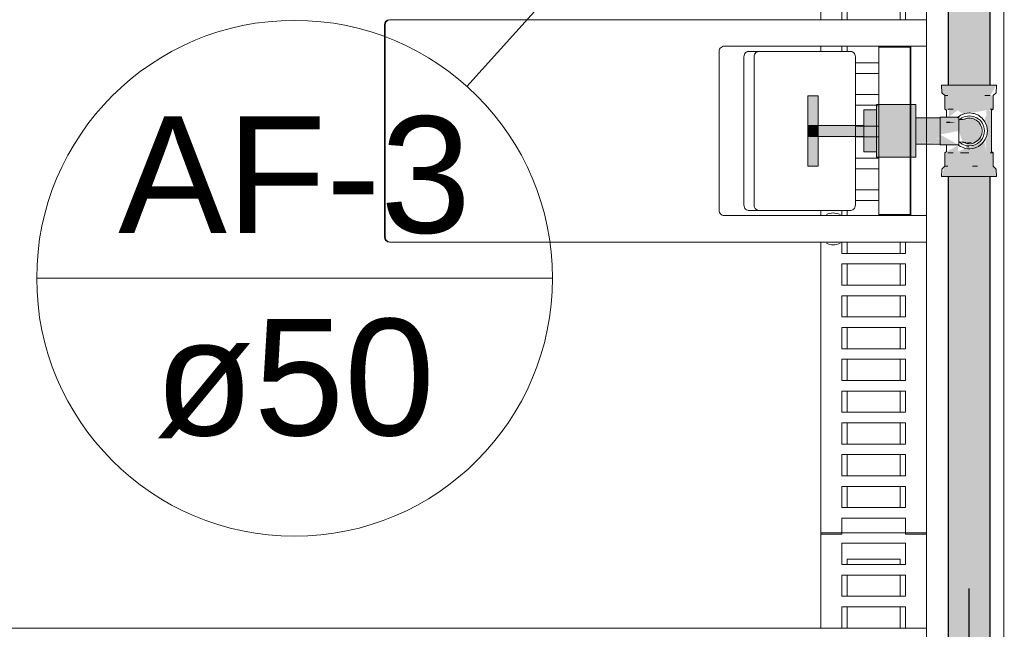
# Model space of a CAD drawing. Header units: millimetres. Extents: x 567 to 934, y -1 to 364.
# Tile 1029 of 1056: x 755.56 to 757.42, y 236.05 to 237.2. Entities that reach past the tile are written whole.
import ezdxf

# ---------------------------------------------------------------- set-up
doc = ezdxf.new("R2010")
doc.units = ezdxf.units.MM
doc.header["$MEASUREMENT"] = 0
doc.linetypes.add('HIDDEN2', pattern=[0.47625, 0.3175, -0.15875])
doc.linetypes.add('NULL', pattern=[0])
for name, color, linetype, lineweight in [('AF-Condutos', 140, 'Continuous', 25), ('AF-Conexões', 152, 'Continuous', 18), ('AF-Indicação coluna', 5, 'Continuous', 13), ('AF-Peça de utilização', 152, 'Continuous', 18), ('AF-Registro', 253, 'Continuous', 18), ('AF-Sentido conduto', 140, 'Continuous', 30), ('DI-Detalhes', 1, 'HIDDEN2', 9)]:
    doc.layers.add(name, color=color, linetype=linetype, lineweight=lineweight)
doc.layers.add('ARQ FINA', color=8, linetype='Continuous')
doc.styles.add('Arial', font='arial.ttf')

msp = doc.modelspace()

# ---------------------------------------------------------------- hatches: boundary and pattern name
at = {"layer": 'AF-Condutos', "linetype": 'Continuous'}
for points in [[(757.3964, 237.6319), (757.3173, 237.6319), (757.3173, 237.0764), (757.3964, 237.0764)], [(757.3173, 235.1457), (757.3242, 235.1457), (757.324, 236.904), (757.3173, 236.904)], [(757.3173, 236.904), (757.3173, 235.1457), (757.3173, 235.1457)], [(757.3242, 235.1457), (757.3366, 235.1457), (757.3364, 236.904), (757.324, 236.904)], [(757.3366, 235.1457), (757.3524, 235.1457), (757.3522, 236.904), (757.3364, 236.904)], [(757.383, 236.904), (757.3522, 236.904), (757.3524, 235.1457), (757.3831, 235.1457)], [(757.3928, 236.904), (757.383, 236.904), (757.3831, 235.1457), (757.3929, 235.1457)], [(757.3963, 236.904), (757.3928, 236.904), (757.3929, 235.1457), (757.3964, 235.1457)], [(757.3964, 235.1457), (757.3964, 236.904), (757.3963, 236.904)]]:
    msp.add_hatch(color=151, dxfattribs=at).paths.add_polyline_path(points)
at = {"layer": 'AF-Conexões', "linetype": 'Continuous'}
for points in [[(757.3044, 237.0764), (757.3052, 237.0624), (757.3107, 237.0568), (757.3107, 237.0314), (757.3189, 237.0292), (757.3181, 237.0164), (757.3351, 237.0292), (757.3453, 237.0218), (757.389, 237.0292), (757.3939, 236.9512), (757.3962, 236.9902), (757.3939, 237.0292), (757.4021, 237.0314), (757.4021, 237.0568), (757.3966, 237.0568), (757.4084, 237.0764)], [(757.4084, 236.904), (757.4076, 236.918), (757.4021, 236.9236), (757.4021, 236.949), (757.399, 236.949), (757.3991, 236.9902), (757.3966, 237.0275), (757.3939, 237.0292), (757.3962, 236.9902), (757.3939, 236.9512), (757.3909, 236.9891), (757.389, 236.9512), (757.3854, 236.9706), (757.3351, 236.9512), (757.3368, 236.9633), (757.3107, 236.949), (757.3107, 236.9236), (757.3044, 236.904)], [(757.3964, 237.0292), (757.3991, 236.9902), (757.399, 237.0292)], [(757.3907, 236.9931), (757.3894, 237.0204), (757.3856, 237.0108)], [(757.3905, 236.9828), (757.3874, 236.9754), (757.389, 236.9512)]]:
    msp.add_hatch(color=161, dxfattribs=at).paths.add_polyline_path(points)
at = {"layer": 'AF-Peça de utilização', "linetype": 'Continuous'}
for points in [[(757.3374, 237.0164), (757.3017, 237.0155), (757.3017, 236.9834), (757.3374, 236.9902)], [(757.3447, 236.9686), (757.3564, 236.9619), (757.3797, 236.9734), (757.3782, 237.0018), (757.3647, 237.0131), (757.338, 237.0109), (757.3374, 236.9902), (757.3478, 236.9902), (757.3541, 236.9839), (757.3564, 236.9902), (757.3374, 236.9902)], [(757.3751, 237.0112), (757.3571, 237.0186), (757.3497, 237.0177)], [(757.3017, 236.964), (757.3348, 236.9649), (757.3017, 236.9834)]]:
    msp.add_hatch(color=161, dxfattribs=at).paths.add_polyline_path(points)
at = {"layer": 'AF-Registro', "linetype": 'Continuous'}
for points in [[(757.0719, 237.0004), (757.0719, 237.0564), (757.0519, 237.0564), (757.0519, 237.0004)], [(757.1819, 237.03), (757.1579, 237.03), (757.1579, 237.0137), (757.1819, 236.9985)], [(757.2559, 237.04), (757.1819, 237.04), (757.1819, 237.0335), (757.2559, 237.0196)], [(757.1819, 237.0335), (757.1819, 237.0196), (757.2559, 237.0006), (757.2559, 237.0196)], [(757.1579, 236.9504), (757.1819, 236.9504), (757.1819, 236.9985), (757.1579, 237.0137)], [(757.2559, 236.9608), (757.2559, 237.0006), (757.1819, 237.0196), (757.1819, 236.9798)], [(757.2559, 237.0151), (757.2559, 236.9954), (757.3017, 236.9907), (757.3017, 237.0151)], [(757.3139, 237.0049), (757.3319, 237.0066), (757.3137, 237.0079)], [(757.0719, 236.9796), (757.0719, 237.0004), (757.0519, 237.0004), (757.0519, 236.9796)], [(757.0719, 236.9796), (757.1579, 236.9796), (757.1579, 237.0004), (757.0719, 237.0004)], [(757.2559, 236.9755), (757.3017, 236.9755), (757.3017, 236.9907), (757.2559, 236.9954)], [(757.0719, 236.9236), (757.0719, 236.9796), (757.0519, 236.9796), (757.0519, 236.9236)], [(757.2559, 236.9608), (757.1819, 236.9798), (757.1819, 236.9608), (757.2559, 236.9469)], [(757.3017, 236.9686), (757.3017, 236.9752), (757.2559, 236.9755), (757.2559, 236.9686)], [(757.3058, 236.9686), (757.2559, 236.9686), (757.3089, 236.9669)], [(757.2559, 236.9654), (757.3017, 236.9654), (757.2559, 236.9686)], [(757.1819, 236.9405), (757.2559, 236.9405), (757.2559, 236.9469), (757.1819, 236.9608)]]:
    msp.add_hatch(color=254, dxfattribs=at).paths.add_polyline_path(points)

# ---------------------------------------------------------------- linework, layer by layer
at = {"layer": 'AF-Condutos'}
for p, q in [((757.3173, 237.6319), (757.3173, 237.0764)), ((757.3964, 237.0764), (757.3964, 237.6319)), ((757.3173, 236.904), (757.3173, 235.1457)), ((757.3964, 235.1457), (757.3964, 236.904))]:
    msp.add_line(p, q, dxfattribs=at)
at = {"layer": 'AF-Conexões'}
for p, q in [((757.3062, 237.0764), (757.3044, 237.0764)), ((757.3044, 237.0764), (757.3052, 237.0624)), ((757.3052, 237.0624), (757.3107, 237.0568)), ((757.3113, 237.0764), (757.3062, 237.0764)), ((757.3173, 237.0764), (757.3113, 237.0764)), ((757.3196, 237.0764), (757.3173, 237.0764)), ((757.3304, 237.0764), (757.3196, 237.0764)), ((757.3429, 237.0764), (757.3304, 237.0764)), ((757.3564, 237.0764), (757.3429, 237.0764)), ((757.3698, 237.0764), (757.3564, 237.0764)), ((757.3824, 237.0764), (757.3698, 237.0764)), ((757.3931, 237.0764), (757.3824, 237.0764)), ((757.3964, 237.0764), (757.3931, 237.0764)), ((757.4014, 237.0764), (757.3964, 237.0764)), ((757.4066, 237.0764), (757.4014, 237.0764)), ((757.4021, 237.0568), (757.4076, 237.0624)), ((757.4084, 237.0764), (757.4066, 237.0764)), ((757.4076, 237.0624), (757.4084, 237.0764)), ((757.3107, 237.0568), (757.3107, 237.0314)), ((757.3162, 237.0568), (757.3107, 237.0568)), ((757.3107, 237.0568), (757.3134, 237.0568)), ((757.3134, 237.0568), (757.3162, 237.0568)), ((757.3964, 237.0568), (757.3862, 237.0568)), ((757.3862, 237.0568), (757.3914, 237.0568)), ((757.3914, 237.0568), (757.3964, 237.0568)), ((757.3966, 237.0568), (757.3964, 237.0568)), ((757.3964, 237.0568), (757.3966, 237.0568)), ((757.4021, 237.0314), (757.4021, 237.0568)), ((757.3107, 237.0314), (757.3137, 237.0292)), ((757.3137, 237.0292), (757.3137, 237.0164)), ((757.3214, 237.0314), (757.3162, 237.0314)), ((757.3162, 237.0314), (757.3266, 237.0314)), ((757.3266, 237.0314), (757.3214, 237.0314)), ((757.3966, 237.0314), (757.4021, 237.0314)), ((757.3993, 237.0314), (757.3966, 237.0314)), ((757.399, 237.0292), (757.4021, 237.0314)), ((757.3991, 236.9902), (757.399, 237.0292)), ((757.4021, 237.0314), (757.3993, 237.0314)), ((757.399, 236.9512), (757.3991, 236.9902)), ((757.3138, 236.9512), (757.3107, 236.949)), ((757.3107, 236.949), (757.3107, 236.9236)), ((757.3137, 236.964), (757.3138, 236.9512)), ((757.3162, 236.949), (757.3214, 236.949)), ((757.3173, 236.949), (757.3162, 236.949)), ((757.3266, 236.949), (757.3173, 236.949)), ((757.3214, 236.949), (757.3266, 236.949)), ((757.3405, 236.949), (757.3484, 236.949)), ((757.3564, 236.949), (757.3405, 236.949)), ((757.3484, 236.949), (757.3498, 236.949)), ((757.3498, 236.949), (757.3564, 236.949)), ((757.3564, 236.96), (757.3515, 236.9604)), ((757.3966, 236.949), (757.399, 236.949)), ((757.4021, 236.949), (757.3966, 236.949)), ((757.4021, 236.949), (757.399, 236.9512)), ((757.399, 236.949), (757.3993, 236.949)), ((757.3993, 236.949), (757.4021, 236.949)), ((757.4021, 236.9236), (757.4021, 236.949)), ((757.3052, 236.918), (757.3044, 236.904)), ((757.3107, 236.9236), (757.3052, 236.918)), ((757.3134, 236.9236), (757.3107, 236.9236)), ((757.3107, 236.9236), (757.3162, 236.9236)), ((757.3162, 236.9236), (757.3134, 236.9236)), ((757.363, 236.9236), (757.3722, 236.9236)), ((757.3664, 236.9236), (757.363, 236.9236)), ((757.3722, 236.9236), (757.3664, 236.9236)), ((757.4076, 236.918), (757.4021, 236.9236)), ((757.4084, 236.904), (757.4076, 236.918)), ((757.3044, 236.904), (757.3062, 236.904)), ((757.3062, 236.904), (757.3113, 236.904)), ((757.3113, 236.904), (757.3173, 236.904)), ((757.3173, 236.904), (757.3196, 236.904)), ((757.3196, 236.904), (757.3304, 236.904)), ((757.3304, 236.904), (757.3429, 236.904)), ((757.3429, 236.904), (757.3564, 236.904)), ((757.3564, 236.904), (757.3698, 236.904)), ((757.3698, 236.904), (757.3824, 236.904)), ((757.3824, 236.904), (757.3931, 236.904)), ((757.3931, 236.904), (757.3964, 236.904)), ((757.3964, 236.904), (757.4014, 236.904)), ((757.4014, 236.904), (757.4066, 236.904)), ((757.4066, 236.904), (757.4084, 236.904))]:
    msp.add_line(p, q, dxfattribs=at)
at = {"layer": 'AF-Indicação coluna'}
for p, q in [((756.4084, 237.0743), (756.6998, 237.3986)), ((755.5959, 236.712), (756.57, 236.712))]:
    msp.add_line(p, q, dxfattribs=at)
msp.add_circle((756.083, 236.712), 0.487, dxfattribs=at)
msp.add_circle((756.083, 236.712), 0.487, dxfattribs=at)
at = {"layer": 'AF-Peça de utilização'}
for p, q in [((757.3571, 237.0242), (757.3488, 237.0231)), ((757.3582, 237.0241), (757.3571, 237.0242)), ((757.3638, 237.0233), (757.3582, 237.0241)), ((757.3659, 237.0231), (757.3638, 237.0233)), ((757.3017, 237.0164), (757.3017, 237.0155)), ((757.3137, 237.0164), (757.3017, 237.0164)), ((757.3017, 237.0155), (757.3017, 237.0151)), ((757.3017, 237.0151), (757.3017, 237.0129)), ((757.3017, 237.0129), (757.3017, 237.0088)), ((757.3017, 237.0088), (757.3017, 237.0033)), ((757.3358, 237.0164), (757.3137, 237.0164)), ((757.3389, 237.0187), (757.3341, 237.0151)), ((757.3359, 237.0164), (757.3358, 237.0164)), ((757.3374, 237.0164), (757.3359, 237.0164)), ((757.3374, 237.0163), (757.3374, 237.0164)), ((757.3374, 237.0155), (757.3374, 237.0163)), ((757.3374, 237.0151), (757.3374, 237.0155)), ((757.3374, 237.0132), (757.3374, 237.0151)), ((757.3374, 237.0129), (757.3374, 237.0132)), ((757.3374, 237.0109), (757.3374, 237.0129)), ((757.3379, 237.011), (757.3374, 237.0109)), ((757.3374, 237.0107), (757.3374, 237.0109)), ((757.3374, 237.0109), (757.3374, 237.0108)), ((757.3374, 237.0108), (757.3374, 237.0107)), ((757.3374, 237.0088), (757.3374, 237.0107)), ((757.3374, 237.0107), (757.3374, 237.0099)), ((757.3374, 237.0099), (757.3374, 237.0077)), ((757.3374, 237.0033), (757.3374, 237.0088)), ((757.3374, 237.0077), (757.3374, 237.0044)), ((757.3429, 237.0148), (757.3379, 237.011)), ((757.3416, 237.0115), (757.3379, 237.011)), ((757.34, 237.0196), (757.3389, 237.0187)), ((757.3401, 237.0197), (757.34, 237.0196)), ((757.3459, 237.0221), (757.3401, 237.0197)), ((757.3449, 237.012), (757.3416, 237.0115)), ((757.3435, 237.0151), (757.3429, 237.0148)), ((757.3473, 237.0167), (757.3435, 237.0151)), ((757.3475, 237.0124), (757.3449, 237.012)), ((757.3483, 237.0231), (757.3459, 237.0221)), ((757.3497, 237.0177), (757.3473, 237.0167)), ((757.3528, 237.014), (757.3475, 237.0124)), ((757.3479, 237.0125), (757.3475, 237.0124)), ((757.3479, 237.0125), (757.3519, 237.0134)), ((757.3505, 237.0129), (757.3479, 237.0125)), ((757.3488, 237.0231), (757.3483, 237.0231)), ((757.3571, 237.0186), (757.3497, 237.0177)), ((757.3519, 237.0134), (757.3505, 237.0129)), ((757.3564, 237.0142), (757.3528, 237.014)), ((757.3588, 237.0143), (757.3564, 237.0142)), ((757.3644, 237.0177), (757.3571, 237.0186)), ((757.3647, 237.0131), (757.3588, 237.0143)), ((757.3713, 237.0148), (757.3644, 237.0177)), ((757.3701, 237.0105), (757.3647, 237.0131)), ((757.3741, 237.0197), (757.3659, 237.0231)), ((757.3747, 237.0067), (757.3701, 237.0105)), ((757.3727, 237.0137), (757.3713, 237.0148)), ((757.3737, 237.013), (757.3727, 237.0137)), ((757.3772, 237.0103), (757.3737, 237.013)), ((757.3765, 237.0178), (757.3741, 237.0197)), ((757.3782, 237.0018), (757.3747, 237.0067)), ((757.3811, 237.0143), (757.3765, 237.0178)), ((757.3797, 237.0071), (757.3772, 237.0103)), ((757.3817, 237.0044), (757.3797, 237.0071)), ((757.3865, 237.0072), (757.3811, 237.0143)), ((757.3899, 236.999), (757.3865, 237.0072)), ((757.3017, 237.0033), (757.3017, 236.997)), ((757.3017, 236.997), (757.3017, 236.9902)), ((757.3017, 236.9902), (757.3017, 236.9834)), ((757.3374, 237.0044), (757.3374, 237.0002)), ((757.3374, 236.997), (757.3374, 237.0033)), ((757.3374, 237.0002), (757.3374, 236.9954)), ((757.3374, 236.9902), (757.3374, 236.997)), ((757.3374, 236.9954), (757.3374, 236.9902)), ((757.3374, 236.9834), (757.3374, 236.9902)), ((757.3374, 236.9902), (757.3374, 236.985)), ((757.3804, 236.9962), (757.3782, 237.0018)), ((757.3812, 236.9902), (757.3804, 236.9962)), ((757.3804, 236.9843), (757.3812, 236.9902)), ((757.383, 237.0011), (757.3817, 237.0044)), ((757.3845, 236.9976), (757.383, 237.0011)), ((757.3855, 236.9902), (757.3845, 236.9976)), ((757.3845, 236.9829), (757.3855, 236.9902)), ((757.3911, 236.9902), (757.3899, 236.999)), ((757.3899, 236.9814), (757.3911, 236.9902)), ((757.3017, 236.9834), (757.3017, 236.9771)), ((757.3017, 236.9771), (757.3017, 236.9717)), ((757.3017, 236.9717), (757.3017, 236.9675)), ((757.3017, 236.9675), (757.3017, 236.9654)), ((757.3374, 236.985), (757.3374, 236.9802)), ((757.3374, 236.9771), (757.3374, 236.9834)), ((757.3374, 236.9802), (757.3374, 236.976)), ((757.3374, 236.9717), (757.3374, 236.9771)), ((757.3374, 236.976), (757.3374, 236.9727)), ((757.3374, 236.9727), (757.3374, 236.9706)), ((757.3374, 236.9698), (757.3374, 236.9717)), ((757.3374, 236.9706), (757.3374, 236.9698)), ((757.3374, 236.9696), (757.3374, 236.9698)), ((757.3374, 236.9698), (757.3374, 236.9696)), ((757.3374, 236.9696), (757.3374, 236.9695)), ((757.3374, 236.9695), (757.3374, 236.9695)), ((757.3374, 236.9679), (757.3374, 236.9695)), ((757.3374, 236.9695), (757.3375, 236.9695)), ((757.3374, 236.9675), (757.3374, 236.9679)), ((757.3374, 236.9672), (757.3374, 236.9675)), ((757.3375, 236.9695), (757.3378, 236.9695)), ((757.3378, 236.9695), (757.346, 236.9688)), ((757.3378, 236.9695), (757.3429, 236.9656)), ((757.3429, 236.969), (757.3489, 236.9676)), ((757.3505, 236.9681), (757.3429, 236.969)), ((757.346, 236.9688), (757.3505, 236.9681)), ((757.3489, 236.9676), (757.3505, 236.9672)), ((757.3564, 236.9676), (757.3515, 236.967)), ((757.3516, 236.967), (757.3545, 236.9676)), ((757.3545, 236.9676), (757.3548, 236.9676)), ((757.3548, 236.9676), (757.3564, 236.9678)), ((757.3564, 236.9678), (757.3606, 236.9681)), ((757.3606, 236.9681), (757.3564, 236.9676)), ((757.3646, 236.9673), (757.3701, 236.9699)), ((757.3701, 236.9699), (757.3747, 236.9738)), ((757.3737, 236.9675), (757.3766, 236.9697)), ((757.3747, 236.9738), (757.3782, 236.9787)), ((757.3766, 236.9697), (757.3772, 236.9701)), ((757.3772, 236.9701), (757.3797, 236.9734)), ((757.3782, 236.9787), (757.3804, 236.9843)), ((757.3797, 236.9734), (757.3817, 236.976)), ((757.3811, 236.9662), (757.3865, 236.9732)), ((757.3817, 236.976), (757.3845, 236.9829)), ((757.3865, 236.9732), (757.3899, 236.9814)), ((757.3017, 236.9654), (757.3017, 236.9649)), ((757.3017, 236.9649), (757.3017, 236.964)), ((757.3017, 236.964), (757.3073, 236.964)), ((757.3073, 236.964), (757.3137, 236.964)), ((757.3137, 236.964), (757.3358, 236.964)), ((757.3358, 236.9641), (757.3359, 236.964)), ((757.3358, 236.964), (757.3359, 236.964)), ((757.3359, 236.964), (757.3374, 236.964)), ((757.3359, 236.964), (757.3374, 236.9628)), ((757.3374, 236.9654), (757.3374, 236.9672)), ((757.3374, 236.9649), (757.3374, 236.9654)), ((757.3374, 236.9642), (757.3374, 236.9649)), ((757.3374, 236.964), (757.3374, 236.9642)), ((757.3374, 236.9628), (757.3389, 236.9617)), ((757.3389, 236.9617), (757.3401, 236.9608)), ((757.3401, 236.9608), (757.3483, 236.9574)), ((757.3429, 236.9656), (757.3435, 236.9654)), ((757.3435, 236.9654), (757.3497, 236.9628)), ((757.3483, 236.9574), (757.3488, 236.9573)), ((757.3488, 236.9573), (757.3542, 236.9566)), ((757.3497, 236.9628), (757.3564, 236.9619)), ((757.3505, 236.9672), (757.3515, 236.967)), ((757.3515, 236.967), (757.3516, 236.967)), ((757.3515, 236.967), (757.3528, 236.9664)), ((757.3528, 236.9664), (757.354, 236.9664)), ((757.354, 236.9664), (757.3564, 236.9662)), ((757.3542, 236.9566), (757.3571, 236.9562)), ((757.3564, 236.9662), (757.3588, 236.9661)), ((757.3564, 236.9619), (757.3571, 236.9618)), ((757.3571, 236.9618), (757.3616, 236.9624)), ((757.3571, 236.9562), (757.3582, 236.9564)), ((757.3582, 236.9564), (757.3638, 236.9571)), ((757.3588, 236.9661), (757.3646, 236.9673)), ((757.3616, 236.9624), (757.3644, 236.9628)), ((757.3638, 236.9571), (757.3657, 236.9574)), ((757.3644, 236.9628), (757.3697, 236.965)), ((757.3657, 236.9574), (757.3659, 236.9574)), ((757.3659, 236.9574), (757.3715, 236.9597)), ((757.3697, 236.965), (757.371, 236.9655)), ((757.371, 236.9655), (757.3713, 236.9656)), ((757.3713, 236.9656), (757.3727, 236.9667)), ((757.3715, 236.9597), (757.3741, 236.9608)), ((757.3727, 236.9667), (757.3737, 236.9675)), ((757.3741, 236.9608), (757.3811, 236.9662)), ((757.3741, 236.9608), (757.3741, 236.9608))]:
    msp.add_line(p, q, dxfattribs=at)
at = {"layer": 'AF-Registro'}
for p, q in [((757.0519, 237.0564), (757.0519, 237.0004)), ((757.0719, 237.0564), (757.0519, 237.0564)), ((757.0719, 237.0004), (757.0719, 237.0564)), ((757.1579, 237.03), (757.1579, 237.0249)), ((757.1819, 237.03), (757.1579, 237.03)), ((757.1579, 237.0249), (757.1579, 237.0137)), ((757.1819, 237.04), (757.1819, 237.0335)), ((757.2559, 237.04), (757.1819, 237.04)), ((757.1819, 237.0335), (757.1819, 237.03)), ((757.1819, 237.03), (757.1819, 237.0196)), ((757.1819, 237.0249), (757.1819, 237.03)), ((757.1819, 237.0137), (757.1819, 237.0249)), ((757.2559, 237.0335), (757.2559, 237.04)), ((757.2559, 237.0196), (757.2559, 237.0335)), ((757.1579, 237.0137), (757.1579, 237.0004)), ((757.1819, 237.0196), (757.1819, 237.0006)), ((757.1819, 236.9985), (757.1819, 237.0137)), ((757.2559, 237.0151), (757.2559, 237.0196)), ((757.2559, 237.0006), (757.2559, 237.0151)), ((757.2559, 237.0151), (757.2559, 237.0119)), ((757.3017, 237.0151), (757.2559, 237.0151)), ((757.2559, 237.0119), (757.2559, 237.0049)), ((757.2559, 237.0049), (757.2559, 236.9954)), ((757.3394, 237.0196), (757.3389, 237.0187)), ((757.34, 237.0196), (757.3394, 237.0196)), ((757.34, 237.0196), (757.34, 237.0196)), ((757.0519, 237.0004), (757.0519, 236.9796)), ((757.0719, 237.0004), (757.0519, 237.0004)), ((757.0519, 237.0004), (757.0719, 237.0004)), ((757.0719, 236.9796), (757.0719, 237.0004)), ((757.1579, 237.0004), (757.0719, 237.0004)), ((757.1579, 236.9796), (757.1579, 237.0004)), ((757.1579, 237.0004), (757.1579, 236.9985)), ((757.1579, 236.9985), (757.1579, 236.9819)), ((757.1819, 237.0006), (757.1819, 236.9798)), ((757.1819, 236.9819), (757.1819, 236.9985)), ((757.2559, 236.9798), (757.2559, 237.0006)), ((757.2559, 236.9954), (757.2559, 236.985)), ((757.0519, 236.9796), (757.0719, 236.9796)), ((757.0519, 236.9796), (757.0519, 236.9236)), ((757.0719, 236.9796), (757.0519, 236.9796)), ((757.0719, 236.9236), (757.0719, 236.9796)), ((757.0719, 236.9796), (757.1579, 236.9796)), ((757.1579, 236.9819), (757.1579, 236.9796)), ((757.1579, 236.9796), (757.1579, 236.9667)), ((757.1819, 236.9796), (757.1819, 236.9819)), ((757.1819, 236.9798), (757.1819, 236.9608)), ((757.1819, 236.9667), (757.1819, 236.9796)), ((757.2559, 236.985), (757.2559, 236.9755)), ((757.2559, 236.9654), (757.2559, 236.9798)), ((757.2559, 236.9755), (757.2559, 236.9751)), ((757.2559, 236.9751), (757.2559, 236.9686)), ((757.2559, 236.9686), (757.2559, 236.9654)), ((757.1579, 236.9667), (757.1579, 236.9556)), ((757.1579, 236.9556), (757.1579, 236.9504)), ((757.1579, 236.9504), (757.1819, 236.9504)), ((757.1819, 236.9556), (757.1819, 236.9667)), ((757.1819, 236.9608), (757.1819, 236.9504)), ((757.1819, 236.9504), (757.1819, 236.9556)), ((757.1819, 236.9504), (757.1819, 236.9469)), ((757.2559, 236.9608), (757.2559, 236.9654)), ((757.2559, 236.9654), (757.3017, 236.9654)), ((757.2559, 236.9469), (757.2559, 236.9608)), ((757.3389, 236.9617), (757.3394, 236.9608)), ((757.3394, 236.9608), (757.34, 236.9608)), ((757.1819, 236.9469), (757.1819, 236.9405)), ((757.1819, 236.9405), (757.2559, 236.9405)), ((757.2559, 236.9405), (757.2559, 236.9469)), ((757.0519, 236.9236), (757.0719, 236.9236))]:
    msp.add_line(p, q, dxfattribs=at)
at = {"layer": 'AF-Sentido conduto'}
msp.add_lwpolyline([(757.3564, 236.1259), (757.3564, 235.9259)], dxfattribs=at)
at = {"layer": 'ARQ FINA', "lineweight": 5}
for p, q in [((757.0764, 237.2002), (757.0764, 237.9289)), ((757.0764, 237.9289), (757.0764, 237.2002)), ((757.2764, 237.9289), (757.2764, 237.2002)), ((757.1164, 237.2002), (757.1164, 237.2189)), ((757.1265, 237.2189), (757.1265, 237.2002)), ((757.2265, 237.2002), (757.2265, 237.2189)), ((757.2364, 237.2189), (757.2364, 237.2002)), ((756.2637, 237.2002), (756.2625, 237.2002)), ((756.2639, 237.2002), (756.2638, 237.2002)), ((756.2639, 237.2002), (757.2542, 237.2002)), ((757.2764, 237.2002), (757.2542, 237.2002)), ((757.2764, 237.1502), (757.2764, 237.2002)), ((756.2525, 236.7902), (756.2525, 237.1902)), ((756.2538, 236.7902), (756.2538, 237.1902)), ((756.254, 237.1902), (756.254, 236.7902)), ((756.8844, 236.8402), (756.8844, 237.1402)), ((756.8944, 237.1502), (757.2542, 237.1502)), ((756.9595, 237.1402), (756.9401, 237.1402)), ((757.1331, 237.1402), (756.9595, 237.1402)), ((757.0764, 237.1402), (757.0764, 237.1502)), ((757.0764, 237.1502), (757.0764, 237.1402)), ((757.1164, 237.1402), (757.1164, 237.1502)), ((757.1265, 237.1502), (757.1265, 237.1402)), ((757.1864, 237.1502), (757.1864, 237.1482)), ((757.1864, 237.1482), (757.2454, 237.1482)), ((757.1864, 237.1482), (757.1864, 236.8322)), ((757.2454, 237.1482), (757.2454, 236.8322)), ((757.2464, 237.1502), (757.2464, 236.8302)), ((757.2542, 237.1502), (757.2764, 237.1502)), ((757.2764, 237.1502), (757.2764, 236.8302)), ((756.9314, 236.8502), (756.9314, 237.1302)), ((756.9508, 237.1302), (756.9508, 236.8502)), ((757.1419, 236.8502), (757.1419, 237.1302)), ((757.1864, 237.1189), (757.1419, 237.1189)), ((757.1419, 237.0989), (757.1864, 237.0989)), ((757.1864, 237.0589), (757.1419, 237.0589)), ((757.1419, 237.0389), (757.1864, 237.0389)), ((757.1864, 236.9989), (757.1419, 236.9989)), ((757.1419, 236.9789), (757.1864, 236.9789)), ((757.1864, 236.9389), (757.1419, 236.9389)), ((757.1419, 236.9189), (757.1864, 236.9189)), ((757.1864, 236.8789), (757.1419, 236.8789)), ((757.1419, 236.8589), (757.1864, 236.8589)), ((756.9401, 236.8402), (756.9595, 236.8402)), ((756.9595, 236.8402), (757.1331, 236.8402)), ((757.0764, 236.8302), (757.0764, 236.8402)), ((757.0764, 236.8402), (757.0764, 236.8302)), ((757.1164, 236.8302), (757.1164, 236.8402)), ((757.1265, 236.8402), (757.1265, 236.8302)), ((757.2542, 236.8302), (756.8944, 236.8302)), ((757.1864, 236.8322), (757.1864, 236.8302)), ((757.2454, 236.8322), (757.1864, 236.8322)), ((757.2764, 236.8302), (757.2542, 236.8302)), ((757.2764, 236.7802), (757.2764, 236.8302)), ((756.2625, 236.7802), (756.2637, 236.7802)), ((756.2638, 236.7802), (756.2639, 236.7802)), ((757.2542, 236.7802), (756.2639, 236.7802)), ((757.0764, 236.0515), (757.0764, 236.7802)), ((757.0764, 236.7802), (757.0764, 236.2289)), ((757.1164, 236.7589), (757.1164, 236.7802)), ((757.1265, 236.7802), (757.1265, 236.7589)), ((757.2265, 236.7589), (757.2265, 236.7802)), ((757.2364, 236.7802), (757.2364, 236.7589)), ((757.2542, 236.7802), (757.2764, 236.7802)), ((757.2764, 236.7802), (757.2764, 236.0515)), ((757.2364, 236.7589), (757.1164, 236.7589)), ((757.1164, 236.6989), (757.1164, 236.7389)), ((757.1164, 236.7389), (757.2364, 236.7389)), ((757.1265, 236.7389), (757.1265, 236.6989)), ((757.2265, 236.6989), (757.2265, 236.7389)), ((757.2364, 236.7389), (757.2364, 236.6989)), ((757.2364, 236.6989), (757.1164, 236.6989)), ((757.1164, 236.6389), (757.1164, 236.6789)), ((757.1164, 236.6789), (757.2364, 236.6789)), ((757.1265, 236.6789), (757.1265, 236.6389)), ((757.2265, 236.6389), (757.2265, 236.6789)), ((757.2364, 236.6789), (757.2364, 236.6389)), ((757.2364, 236.6389), (757.1164, 236.6389)), ((757.1164, 236.5789), (757.1164, 236.6189)), ((757.1164, 236.6189), (757.2364, 236.6189)), ((757.1265, 236.6189), (757.1265, 236.5789)), ((757.2265, 236.5789), (757.2265, 236.6189)), ((757.2364, 236.6189), (757.2364, 236.5789)), ((757.2364, 236.5789), (757.1164, 236.5789)), ((757.1164, 236.5189), (757.1164, 236.5589)), ((757.1164, 236.5589), (757.2364, 236.5589)), ((757.1265, 236.5589), (757.1265, 236.5189)), ((757.2265, 236.5189), (757.2265, 236.5589)), ((757.2364, 236.5589), (757.2364, 236.5189)), ((757.2364, 236.5189), (757.1164, 236.5189)), ((757.1164, 236.4589), (757.1164, 236.4989)), ((757.1164, 236.4989), (757.2364, 236.4989)), ((757.1265, 236.4989), (757.1265, 236.4589)), ((757.2265, 236.4589), (757.2265, 236.4989)), ((757.2364, 236.4989), (757.2364, 236.4589)), ((757.2364, 236.4589), (757.1164, 236.4589)), ((757.1164, 236.3989), (757.1164, 236.4389)), ((757.1164, 236.4389), (757.2364, 236.4389)), ((757.1265, 236.4389), (757.1265, 236.3989)), ((757.2265, 236.3989), (757.2265, 236.4389)), ((757.2364, 236.4389), (757.2364, 236.3989)), ((757.2364, 236.3989), (757.1164, 236.3989)), ((757.1164, 236.3389), (757.1164, 236.3789)), ((757.1164, 236.3789), (757.2364, 236.3789)), ((757.1265, 236.3789), (757.1265, 236.3389)), ((757.2265, 236.3389), (757.2265, 236.3789)), ((757.2364, 236.3789), (757.2364, 236.3389)), ((757.2364, 236.3389), (757.1164, 236.3389)), ((757.1164, 236.2789), (757.1164, 236.3189)), ((757.1164, 236.3189), (757.2364, 236.3189)), ((757.1265, 236.3189), (757.1265, 236.2789)), ((757.2265, 236.2789), (757.2265, 236.3189)), ((757.2364, 236.3189), (757.2364, 236.2789)), ((757.2364, 236.2789), (757.1164, 236.2789)), ((757.1164, 236.2289), (757.1164, 236.2589)), ((757.1164, 236.2589), (757.2364, 236.2589)), ((757.2364, 236.2589), (757.2364, 236.2289)), ((757.2764, 236.2315), (757.0764, 236.2315)), ((757.0764, 236.2315), (757.0764, 236.0515)), ((757.0764, 236.2289), (757.1164, 236.2289)), ((757.2364, 236.2289), (757.2764, 236.2289)), ((757.1164, 236.1715), (757.1164, 236.2115)), ((757.1164, 236.2115), (757.2364, 236.2115)), ((757.2364, 236.2115), (757.2364, 236.1715)), ((757.2364, 236.1715), (757.1164, 236.1715)), ((757.1265, 236.1715), (757.1265, 236.1815)), ((757.1265, 236.1815), (757.2265, 236.1815)), ((757.2265, 236.1815), (757.2265, 236.1715)), ((757.1164, 236.1115), (757.1164, 236.1515)), ((757.1164, 236.1515), (757.2364, 236.1515)), ((757.1265, 236.1115), (757.1265, 236.1515)), ((757.2265, 236.1515), (757.2265, 236.1115)), ((757.2364, 236.1515), (757.2364, 236.1115)), ((757.2364, 236.1115), (757.1164, 236.1115)), ((757.1164, 236.0515), (757.1164, 236.0915)), ((757.1164, 236.0915), (757.2364, 236.0915)), ((757.1265, 236.0515), (757.1265, 236.0915)), ((757.2265, 236.0915), (757.2265, 236.0515)), ((757.2364, 236.0915), (757.2364, 236.0515)), ((754.3164, 236.0515), (757.2764, 236.0515)), ((757.2764, 236.0515), (757.2764, 236.0115))]:
    msp.add_line(p, q, dxfattribs=at)
for points in [[(756.8844, 237.1402), (756.8847, 237.1425), (756.8854, 237.1446), (756.8866, 237.1465), (756.8882, 237.148), (756.8901, 237.1492), (756.8922, 237.15), (756.8944, 237.1502)], [(756.9314, 237.1302), (756.9316, 237.1325), (756.9322, 237.1346), (756.9333, 237.1365), (756.9347, 237.138), (756.9363, 237.1392), (756.9382, 237.14), (756.9401, 237.1402)], [(756.9595, 237.1402), (756.9576, 237.14), (756.9557, 237.1392), (756.9541, 237.138), (756.9527, 237.1365), (756.9516, 237.1346), (756.951, 237.1325), (756.9508, 237.1302)], [(757.1419, 237.1302), (757.1417, 237.1325), (757.141, 237.1346), (757.14, 237.1365), (757.1386, 237.138), (757.1369, 237.1392), (757.1351, 237.14), (757.1331, 237.1402)], [(756.8944, 236.8302), (756.8922, 236.8305), (756.8901, 236.8312), (756.8882, 236.8324), (756.8866, 236.834), (756.8854, 236.8359), (756.8847, 236.838), (756.8844, 236.8402)], [(756.9401, 236.8402), (756.9382, 236.8405), (756.9363, 236.8412), (756.9347, 236.8424), (756.9333, 236.844), (756.9322, 236.8459), (756.9316, 236.848), (756.9314, 236.8502)], [(756.9508, 236.8502), (756.951, 236.848), (756.9516, 236.8459), (756.9527, 236.844), (756.9541, 236.8424), (756.9557, 236.8412), (756.9576, 236.8405), (756.9595, 236.8402)], [(757.1331, 236.8402), (757.1351, 236.8405), (757.1369, 236.8412), (757.1386, 236.8424), (757.14, 236.844), (757.141, 236.8459), (757.1417, 236.848), (757.1419, 236.8502)]]:
    msp.add_lwpolyline(points, dxfattribs=at)
for start, end in [(64.3934, 115.6066), (244.3934, 295.6066)]:
    msp.add_arc((757.1, 236.8052), 0.03, start, end, dxfattribs=at)
for centre, major_axis, start_param, end_param in [((756.2625, 237.1902), (0, 0.01), 0, 1.570796), ((756.2637, 237.1902), (0, 0.01), 0.2618, 1.570796), ((756.2638, 237.1902), (0, 0.01), 0.2618, 1.570796), ((756.2639, 237.1902), (0, 0.01), 6.283178, 7.853981), ((756.2625, 236.7902), (0, -0.01), 4.712389, 6.283185), ((756.2637, 236.7902), (0, 0.01), 1.570796, 2.879793), ((756.2638, 236.7902), (0, 0.01), 1.570796, 2.879793), ((756.2639, 236.7902), (0, -0.01), 4.712389, 6.283192)]:
    msp.add_ellipse(centre, major_axis=major_axis, ratio=0.99939, start_param=start_param, end_param=end_param, dxfattribs=at)
at = {"layer": 'DI-Detalhes'}
for points in [[(748.4558, 238.9038), (757.4219, 238.9038), (757.4219, 227.3238), (748.4558, 227.3238), (748.4558, 238.9038)], [(757.4219, 238.9038), (766.2385, 238.9038), (766.2385, 227.3238), (757.4219, 227.3238), (757.4219, 238.9038)]]:
    msp.add_lwpolyline(points, dxfattribs=at)

# ---------------------------------------------------------------- texts
at = {"layer": 'AF-Indicação coluna', "linetype": 'NULL', "char_height": 0.22, "attachment_point": 8, "line_spacing_factor": 0.6, "style": 'Arial'}
for s, insert, width in [('AF-3', (756.083, 236.7946), 1.332073), ('ø50', (756.083, 236.4094), 1.059085)]:
    msp.add_mtext(s, dxfattribs=dict(at, insert=insert, width=width))

doc.saveas('drawing.dxf')
